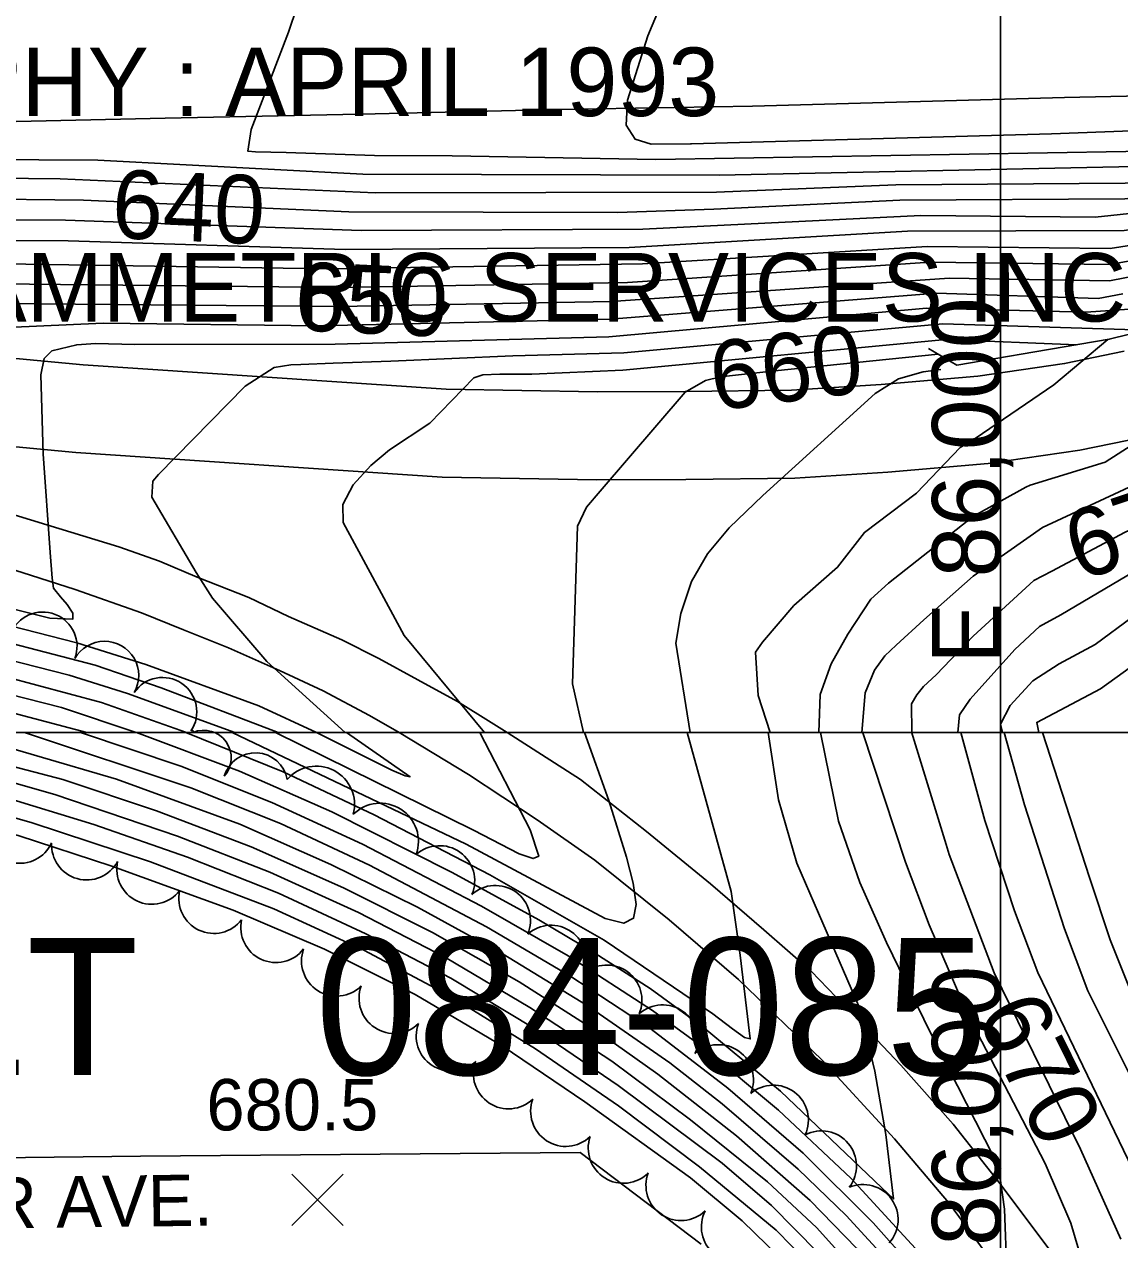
# Model space of a CAD drawing. Extents: x 79600 to 91800, y 75600 to 84400.
# Drawn here: x 85715 to 86034.8, y 79851.9 to 80206.8 of the extents above; entities that cross this region are included whole.
import ezdxf

# ---------------------------------------------------------------- set-up
doc = ezdxf.new("R2010")
doc.units = 0
for name, color, linetype in [('080-090$0$GRID', 7, 'Continuous'), ('080-090$0$INDEX', 7, 'Continuous'), ('080-090$0$INDXLBL', 7, 'Continuous'), ('080-090$0$INTER', 7, 'Continuous'), ('080-090$0$INTERSTATE', 7, 'Continuous'), ('080-090$0$ROAD', 7, 'Continuous'), ('080-090$0$ROAD-NAME', 7, 'Continuous'), ('080-090$0$SPOTMARK', 7, 'Continuous'), ('080-090$0$SPOTS', 7, 'Continuous'), ('080-090$0$TREES', 7, 'Continuous'), ('084-085$0$TI_SHEET', 7, 'Continuous'), ('084-085$0$TI_TITLE', 7, 'Continuous'), ('084-090$0$BRIDGE', 7, 'Continuous'), ('084-090$0$GRID', 7, 'Continuous'), ('084-090$0$INDEX', 7, 'Continuous'), ('084-090$0$INDXLBL', 7, 'Continuous'), ('084-090$0$INTER', 7, 'Continuous'), ('084-090$0$INTERSTATE', 7, 'Continuous'), ('084-090$0$TREES', 7, 'Continuous')]:
    doc.layers.add(name, color=color, linetype=linetype)

# ---------------------------------------------------------------- blocks, each defined once
blk = doc.blocks.new('080-090$0$SPOTS')
at = {"layer": '080-090$0$SPOTMARK'}
for p, q in [((-0.5, -0.5), (0.5, 0.5)), ((-0.5, 0.5), (0.5, -0.5))]:
    blk.add_line(p, q, dxfattribs=at)

msp = doc.modelspace()

# ---------------------------------------------------------------- linework, layer by layer
at = {"layer": '080-090$0$GRID'}
for p, q in [((90000, 80000), (85000, 80000)), ((86000, 80000), (86000, 76000))]:
    msp.add_line(p, q, dxfattribs=at)
at = {"layer": '080-090$0$INDEX'}
for points in [[(86041.55, 79690.54), (86022.89, 79724.65), (86008.85, 79749.36), (85993.35, 79774.34), (85976.32, 79798.38), (85964.77, 79813.55), (85952.55, 79828.41), (85939.16, 79843.13), (85924.6, 79857.35), (85909.5, 79869.89), (85878.63, 79892.13), (85854.55, 79908.47), (85829.12, 79923.51), (85802.65, 79936.68), (85776.03, 79948.07), (85740.61, 79960.92), (85713.24, 79969.94), (85676.5, 79979.62), (85639.64, 79987.22), (85585.37, 79994.85), (85574.4, 79996.7), (85569.37, 79998.03), (85568.08, 80000)], [(86061.69, 79710.73), (86031.94, 79758.26), (86015.75, 79783.27), (85998.5, 79807.49), (85980.41, 79830.3), (85967.99, 79844.76), (85954.95, 79858.91), (85940.96, 79872.47), (85918.78, 79891.54), (85903.5, 79903.51), (85879.3, 79920.21), (85854.85, 79935.22), (85829.85, 79949), (85804.46, 79961.47), (85777.93, 79973.23), (85741.94, 79986.36), (85695.37, 80000)], [(85878.59, 80000), (85885.67, 79980.13), (85890.82, 79963.62), (85892.72, 79955.94), (85893.6, 79949.79), (85892.89, 79945.73), (85890.01, 79944.27), (85884.61, 79945.65), (85844.01, 79967.37), (85775.66, 80000)], [(85974.03, 80000.21), (85984.17, 79967.31), (85984.99, 79964.34), (85998.16, 79929.77), (86023.39, 79878.25), (86035.07, 79852.01)]]:
    msp.add_lwpolyline(points, dxfattribs=at)
at = {"layer": '080-090$0$INTER'}
for points in [[(86123.83, 79509.12), (86116.31, 79536.43), (86098.05, 79590.15), (86087.69, 79617.32), (86071.82, 79653.24), (86058.92, 79679.65), (86040.63, 79713.88), (86016.53, 79755.52), (86001.15, 79779.65), (85984.43, 79803), (85966.27, 79826.07), (85946.8, 79848.04), (85933.13, 79861.81), (85918.76, 79874.22), (85888.41, 79896.91), (85864.25, 79913.39), (85839.52, 79928.23), (85814.68, 79941.16), (85789.23, 79953.08), (85762.65, 79963.58), (85735.36, 79973.13), (85707.9, 79981.49), (85670.53, 79990.9), (85621.21, 80000)], [(86130.11, 79505.08), (86117.41, 79549.48), (86105.61, 79585.19), (86095.88, 79612.04), (86084.99, 79638.12), (86068.6, 79672.77), (86055.35, 79698.4), (86031.39, 79739.97), (86016.56, 79764.67), (86000.83, 79788.45), (85983.67, 79811.68), (85965.67, 79833.92), (85946.24, 79855.42), (85931.96, 79868.71), (85909.52, 79886.86), (85886.56, 79903.99), (85862.6, 79919.71), (85837.99, 79934.26), (85812.62, 79947.42), (85786.67, 79959.15), (85759.78, 79969.71), (85723.91, 79981.87), (85696.18, 79989.75), (85649.64, 80000)], [(86042.03, 79731.65), (86022.58, 79764.14), (86006.61, 79788.31), (85989.22, 79812), (85970.82, 79834.73), (85957.96, 79849.37), (85944.47, 79863.28), (85922.96, 79882.15), (85899.98, 79900.24), (85884.19, 79911.35), (85859.45, 79927.12), (85834.21, 79941.54), (85808.21, 79954.61), (85781.2, 79966.62), (85753.57, 79977.1), (85726.27, 79986.29), (85673.73, 80000)], [(85982.33, 79834.92), (85962.78, 79856.79), (85942.43, 79877.17), (85920.39, 79896.11), (85897.97, 79913.35), (85874.28, 79928.92), (85849.99, 79943.27), (85815.83, 79961.22), (85789.77, 79973.37), (85763.6, 79983.86), (85715.07, 80000)], [(85731.45, 80000), (85760.68, 79990.1), (85787.31, 79979.57), (85813.73, 79967.34), (85848.53, 79949.31), (85873.8, 79934.72), (85898.44, 79918.84), (85913.45, 79907.78), (85935.19, 79889.71), (85956.33, 79869.79), (85989.5, 79833.69), (85994.98, 79828.12), (85998.99, 79825.92), (86001.11, 79828.26), (86001.8, 79842.5), (86001.13, 79860.82), (86000.02, 79869.11), (85998.05, 79876), (85979.42, 79912.42), (85966.71, 79938.62), (85958.97, 79956.21), (85952.72, 79974.05), (85947.43, 80000)], [(85747.73, 80000), (85777.87, 79988.66), (85804.75, 79976.82), (85839.91, 79959.11), (85865.18, 79945.23), (85881.58, 79935.51), (85897.68, 79925.19), (85913.24, 79913.97), (85935.8, 79895.19), (85965.39, 79867.01), (85968.77, 79863.78), (85966.49, 79882.57), (85963.33, 79901.04), (85958.89, 79919.33), (85948.1, 79944.34), (85940.53, 79961.86), (85935.23, 79980.32), (85932.13, 80000)], [(85762.2, 80000), (85790.59, 79988.51), (85817.13, 79975.96), (85850.88, 79958.44), (85884.31, 79939.3), (85916.04, 79917.8), (85921.73, 79913.48), (85925.28, 79910.87), (85926.96, 79910.5), (85923.99, 79934.97), (85921.4, 79953.52), (85908.57, 80000)], [(85788.31, 80000), (85846.18, 79971.42), (85859.51, 79964.57), (85863.57, 79963.15), (85865.19, 79963.83), (85862.7, 79971.55), (85848.04, 80000)], [(85800.3, 80000), (85822.33, 79989.02), (85826.24, 79987.32), (85827.64, 79987.06), (85809.09, 80000)], [(85959.71, 80000.21), (85972.22, 79962.1), (85979.14, 79943.8), (85990.53, 79917.39), (86013, 79874.11), (86020.48, 79856.67), (86025.43, 79840.23)], [(85988.46, 80000), (85995.43, 79974.24), (86004.05, 79947.86), (86010.85, 79929.87), (86039.91, 79869.71)], [(86001.02, 80000), (86006.97, 79978.84), (86018.72, 79942.67), (86025.51, 79924.49), (86046.91, 79881.66), (86072, 79829.83), (86087.01, 79793.75), (86100.62, 79767.66), (86108.3, 79750.21), (86150.32, 79611.31), (86159.63, 79575.76), (86161.77, 79568.46), (86164.14, 79563.95), (86166.96, 79564.04), (86170.3, 79569.85), (86176.77, 79590.94), (86182.9, 79621.09), (86197.8, 79664.2)], [(86012.22, 80000), (86025.97, 79957.62), (86032, 79939.39), (86039, 79921.87)], [(86035.58, 79712.67), (86016.25, 79746.56), (86001.27, 79771.06), (85985.08, 79794.32), (85961.07, 79825.5), (85948.23, 79840.61), (85934.54, 79854.66), (85912.15, 79873.15), (85888.52, 79891), (85864.24, 79907.58), (85839.54, 79922.87), (85814.16, 79936.4), (85787.85, 79948.44), (85751.86, 79962.19), (85717.06, 79973.73), (85689.16, 79981.55), (85660.56, 79988.12), (85632.25, 79993.4), (85594.92, 79997.65), (85589.28, 79999.24)]]:
    msp.add_lwpolyline(points, dxfattribs=at)
at = {"layer": '080-090$0$INTERSTATE'}
for p, q in [((85824.45, 80000), (85844.68, 79987.76)), ((85877.34, 79986.29), (85856.02, 80000)), ((85844.68, 79987.76), (85864.69, 79974.43)), ((85896.63, 79971.03), (85877.34, 79986.29)), ((85864.69, 79974.43), (85881.54, 79962.68)), ((85915.37, 79955.79), (85896.63, 79971.03)), ((85881.54, 79962.68), (85903.3, 79945.31)), ((85930.95, 79942.4), (85915.37, 79955.79)), ((85903.3, 79945.31), (85923.52, 79927.83)), ((85944.75, 79930.27), (85930.95, 79942.4)), ((85956.88, 79917.62), (85944.75, 79930.27)), ((85923.52, 79927.83), (85947.95, 79904.33)), ((85970.92, 79902.87), (85956.88, 79917.62)), ((85947.95, 79904.33), (85969.06, 79881.29)), ((85986.16, 79885.6), (85970.92, 79902.87)), ((85999.47, 79868.64), (85986.16, 79885.6)), ((85969.06, 79881.29), (85984.84, 79862.77)), ((86015.35, 79847.49), (85999.47, 79868.64)), ((85984.84, 79862.77), (86003.43, 79837.56))]:
    msp.add_line(p, q, dxfattribs=at)
at = {"layer": '080-090$0$ROAD'}
for p, q in [((85748.94, 79876.23), (85545.33, 79873.82)), ((85877.32, 79877.3), (85748.94, 79876.23)), ((85912.64, 79850.59), (85877.32, 79877.3))]:
    msp.add_line(p, q, dxfattribs=at)
at = {"layer": '080-090$0$TREES'}
for centre, radius, start, end in [((85767.41, 79992.57), 8.05, 318.0859, 112.7252), ((85782.46, 79984.64), 9.41, 9.6696, 164.3088), ((85800.25, 79978.99), 11.17, 344.9968, 139.636), ((85818.91, 79968.15), 11.18, 340.0357, 134.675), ((85713.71, 79972.03), 10.25, 180.4566, 335.0959), ((85733.24, 79967.16), 10.25, 176.9233, 331.5625), ((85836.25, 79956.68), 10.25, 337.1488, 131.7881), ((85752.26, 79960.06), 10.25, 167.5025, 322.1417), ((85770.36, 79951.55), 10.25, 167.5025, 322.1417), ((85852.52, 79945.06), 10.25, 337.1488, 131.7881), ((85788.46, 79943.05), 10.25, 167.5025, 322.1417), ((85868.8, 79933.44), 10.25, 337.1488, 131.7881), ((85806.19, 79933.25), 10.25, 160.0229, 314.6621), ((85885.08, 79921.82), 10.25, 337.1488, 131.7881), ((85822.98, 79922.34), 10.25, 159.2846, 313.9239), ((85901.35, 79910.19), 10.25, 337.1488, 131.7881), ((85839.68, 79911.33), 10.25, 159.2846, 313.9239), ((85917.63, 79898.57), 10.25, 337.1488, 131.7881), ((85856.37, 79900.32), 10.25, 159.2846, 313.9239), ((85933.68, 79886.75), 10.25, 335.5062, 130.1455), ((85873.08, 79889.34), 10.25, 159.4647, 314.1039), ((85947.71, 79873.4), 10.25, 322.6824, 117.3216), ((85889.89, 79878.58), 10.25, 160.645, 315.2842), ((85906.74, 79867.69), 10.25, 158.9356, 313.5748), ((85959.85, 79857.74), 10.25, 318.2172, 112.8565), ((85922.92, 79855.58), 10.25, 152.8199, 307.4591)]:
    msp.add_arc(centre, radius, start, end, dxfattribs=at)
at = {"layer": '084-090$0$BRIDGE'}
msp.add_lwpolyline([(86287.52, 80245.76), (86279.56, 80237.83), (86261.49, 80223.45), (86245.25, 80210.63), (86231.45, 80200.61), (86215.5, 80190.11), (86202.6, 80182.72), (86187.26, 80173.31), (86170.07, 80163.1), (86143.18, 80150.49), (86109.96, 80136.88), (86082.41, 80127.96), (86056.24, 80120.91), (86031.75, 80114.8), (86010.02, 80111.19), (85987.21, 80107.26), (85978.98, 80112.12)], dxfattribs=at)
at = {"layer": '084-090$0$GRID'}
for p, q in [((86000, 84000), (86000, 80000)), ((90000, 80000), (85000, 80000))]:
    msp.add_line(p, q, dxfattribs=at)
at = {"layer": '084-090$0$INDEX'}
for points in [[(86167.47, 80161.88), (86140.17, 80159.95), (86126.24, 80159.75), (86115.78, 80161.4), (86085.6, 80161.36), (86036.26, 80155.8), (85970.58, 80155.4), (85916.28, 80152.81), (85888.23, 80151.86), (85809.8, 80152.05), (85732.28, 80155.41), (85665.5, 80156.2), (85634.58, 80156.92), (85601.71, 80160.37), (85598.52, 80160.37)], [(86103.84, 80134.9), (86094.16, 80138.54), (86078.9, 80139.97), (86062.68, 80138.08), (86052.23, 80135.84), (86031.79, 80131.93), (85985.03, 80132.7), (85886.37, 80125.89), (85806.9, 80124.41), (85630.97, 80125.91), (85612.64, 80124.13), (85608.27, 80121.4), (85608.54, 80104.99), (85610.46, 80085.03), (85611, 80067.53), (85607.72, 80065.07), (85580.37, 80068.35)], [(86258.93, 80113.92), (86182.79, 80095.88), (86151.26, 80091.27), (86140.76, 80090), (86133.29, 80088.62), (86125.47, 80085.57), (86119.99, 80080.95), (86112.14, 80076.62), (86106.75, 80074.05), (86096.26, 80075.83), (86082.83, 80074.27), (86068.03, 80071.7), (86059.7, 80069.24), (86036.42, 80058.46), (86014.96, 80047.12), (86009.7, 80044.35), (85992.01, 80028.09), (85981.22, 80016.84), (85977.56, 80013.42), (85975.52, 80011.02), (85974.02, 80008.37), (85974.11, 80000)], [(85981.76, 80110.48), (85934.09, 80105.6), (85918.25, 80103.85), (85913.86, 80102.77), (85907.91, 80099.4), (85883.11, 80070.49), (85879.11, 80065.77), (85876.48, 80060.23), (85875.08, 80014.23), (85878.27, 80000)], [(85776.51, 80000), (85745.11, 80011.34), (85728.09, 80016.73), (85690.66, 80026.28), (85624.74, 80039.09), (85612.85, 80041.25), (85575.03, 80041.81)]]:
    msp.add_lwpolyline(points, dxfattribs=at)
at = {"layer": '084-090$0$INTER'}
for points in [[(86185.91, 80172.51), (86160.13, 80170.59), (86119.79, 80170.49), (86067.74, 80168.3), (86039.16, 80165.31), (85917.82, 80162.75), (85813.87, 80163.06), (85736.45, 80167.08), (85684.65, 80167.37), (85683.33, 80167.69), (85683.84, 80171.79), (85695.81, 80189.81), (85699.88, 80196.53), (85703.35, 80203.26), (85705.63, 80209.32)], [(86193.59, 80177.19), (86158.1, 80174.89), (86122.95, 80174.8), (86036.54, 80169.67), (85899.39, 80167.36), (85839.92, 80168.38), (85817.28, 80168.53), (85791.45, 80169.4), (85782.52, 80169.52), (85780.27, 80169.78), (85781.27, 80176.09), (85792.15, 80204.51), (85794.71, 80212.01)], [(86201.57, 80182.09), (86123.83, 80178.87), (86014.86, 80174.82), (85909.75, 80171.94), (85909.49, 80171.88), (85898.06, 80171.81), (85893.32, 80173.28), (85890.74, 80177.33), (85891.08, 80184.69), (85897.03, 80203.39), (85900.39, 80211.33)], [(86177.3, 80167.4), (86154.89, 80165.45), (86129.52, 80164.67), (86118.18, 80166.1), (86085.89, 80165.29), (86036.35, 80160.42), (85969.46, 80159.9), (85917.05, 80157.78), (85817.46, 80157.58), (85725.52, 80161.71), (85660.46, 80162.38), (85610.89, 80165.16), (85599.44, 80165.01)], [(86153.55, 80155.35), (86122.95, 80154.83), (86111.89, 80157.36), (86081.17, 80157.34), (86039.5, 80151.72), (86027.6, 80150.5), (85976.72, 80150.93), (85895.57, 80147.02), (85813.36, 80146.57), (85727.04, 80149.62), (85661.95, 80150.01), (85631.45, 80150.8), (85603.99, 80153.6), (85597.16, 80153.46)], [(86143.82, 80150.79), (86125.77, 80149.9), (86115.26, 80150.26), (86109.78, 80152.47), (86085.02, 80153.5), (86072.57, 80152.85), (86053.55, 80149.06), (86036.07, 80146.56), (85972.82, 80146.39), (85891.59, 80141.64), (85808.64, 80140.99), (85727.8, 80143.57), (85657.86, 80143.87), (85606.27, 80146.82), (85595.83, 80146.78)], [(86129, 80144.68), (86112.33, 80145.4), (86106.78, 80148.01), (86086.72, 80149.36), (86077.77, 80149.37), (86053.11, 80144.65), (86032.05, 80141.34), (85978.55, 80141.89), (85895.53, 80136.89), (85803.12, 80135.42), (85652.79, 80137.75), (85608.56, 80140.05), (85594.47, 80139.9)], [(86115.48, 80139.14), (86102.45, 80144.24), (86084.44, 80145.63), (86074.98, 80145.13), (86056.2, 80141.01), (86031.92, 80136.63), (85979.47, 80137.37), (85891.06, 80131.39), (85807.48, 80129.93), (85652.67, 80131.55), (85610.84, 80133.27), (85593.1, 80133.01)], [(86035.69, 80128.07), (86028.52, 80126.77), (85981.31, 80128.32), (85886, 80120.7), (85800.77, 80118.72), (85738.05, 80119.48), (85709.91, 80118.3), (85682.63, 80118.92), (85666.67, 80118.87), (85660.39, 80117.31), (85655.7, 80113.04), (85654.17, 80105.17), (85656.92, 80083.37), (85658.57, 80072.46), (85659.1, 80063.23), (85657.73, 80056.78), (85654.08, 80053.8), (85649.35, 80053.29), (85617.42, 80060.73), (85599.16, 80062.29), (85579.34, 80063.58)], [(86045.99, 80124.24), (86025, 80122.69), (85978.41, 80123.87), (85885.63, 80115.5), (85805.73, 80113.35), (85747.26, 80113.27), (85735.84, 80113.57), (85730.33, 80113.24), (85723.06, 80111.47), (85720.86, 80109.21), (85719.86, 80104.42), (85720.5, 80081.41), (85722.53, 80052.58), (85723.2, 80045.1), (85723.58, 80042.17), (85725.59, 80039.61), (85727.56, 80037.34), (85729.23, 80034.83), (85729.18, 80033.05), (85722.5, 80033.34), (85691.91, 80040.98)], [(86073.9, 80125.67), (86070.3, 80115.79), (86058.11, 80098.06), (86055.73, 80095.05), (86030.58, 80078.94), (86008.63, 80072.24), (86007.38, 80071.64), (85992.08, 80063.19), (85967.34, 80043.62), (85962.17, 80038.94), (85955.46, 80028.71), (85950.53, 80020.06), (85947.32, 80011.08), (85946.97, 80000)], [(86042.52, 80117.49), (85983.14, 80119.28), (85889.99, 80110.88), (85857.61, 80110.01), (85821.99, 80108.45), (85805.15, 80107.82), (85795.78, 80107.47), (85792.83, 80107.4), (85787.97, 80106.53), (85779.48, 80101.09), (85754.23, 80075.3), (85752.55, 80073.41), (85752.25, 80068.67), (85765.19, 80046.74), (85769.98, 80039.21), (85785.8, 80020.76), (85808.71, 80000)], [(86022.25, 80113.22), (85984.06, 80114.75), (85889.72, 80105.75), (85863.14, 80104.66), (85853.81, 80104.67), (85848.91, 80104.39), (85846.29, 80103.57), (85833.37, 80090.28), (85821.62, 80082.53), (85816.14, 80077.94), (85811.06, 80072.31), (85808.02, 80066.53), (85808.14, 80061.32), (85825.95, 80028.28), (85849.33, 80000)], [(86031.34, 80114.73), (86015.55, 80101.56), (85992.64, 80085.86), (85988.19, 80083.18), (85975.51, 80069.89), (85960.25, 80058.42), (85952.42, 80048.23), (85939.67, 80037.03), (85930.55, 80026.37), (85928.44, 80023.47), (85929.29, 80010.8), (85932.75, 80000)], [(86231.36, 80111.93), (86180.92, 80100.23), (86132.67, 80094.14), (86124.69, 80092.89), (86120.11, 80091.59), (86112.48, 80085.27), (86104.73, 80080.82), (86102.68, 80080.14), (86092.29, 80083.61), (86080.58, 80084.41), (86067.07, 80083.6), (86057.05, 80080.66), (86012.28, 80059.86), (85992.04, 80045.64), (85977.62, 80032.86), (85969.56, 80025.46), (85966.19, 80022.4), (85963.17, 80018.17), (85960.45, 80011.56), (85959.51, 80000)], [(86256.56, 80109.87), (86222.05, 80100.73), (86184.65, 80091.52), (86157.79, 80087.12), (86141.9, 80084.34), (86133.44, 80081), (86127.5, 80076.63), (86114.08, 80069.53), (86110.81, 80067.96), (86100.24, 80068.04), (86065.65, 80059.1), (86038.98, 80046.98), (86017.64, 80034.37), (86011.37, 80030.95), (86004.14, 80024.19), (85991.14, 80009.71), (85987.99, 80005.11), (85987.58, 80000)], [(85982.58, 80106.03), (85977.37, 80105.29), (85970.24, 80103.26), (85963.42, 80099), (85930.66, 80069.19), (85920.82, 80059.77), (85914.5, 80052.13), (85909.75, 80044.06), (85906.65, 80034.69), (85905.2, 80026.03), (85909.4, 80000)], [(86252.88, 80103.37), (86202.54, 80092.23), (86186.52, 80087.17), (86164.32, 80082.97), (86150.5, 80080.07), (86114.88, 80061.87), (86104.22, 80060.26), (86075.96, 80049.23), (86067.46, 80047.36), (86047.7, 80038.19), (86038.38, 80033.67), (86027.63, 80025.72), (86017.08, 80020.06), (86009.44, 80015.08), (86002.82, 80007.83), (85999.96, 80002.46), (86000.55, 80000)], [(86250.1, 80098.22), (86206.5, 80088.57), (86182.41, 80081.02), (86165.05, 80077.59), (86153.62, 80073.73), (86118.95, 80055.77), (86108.19, 80052.48), (86069.26, 80035.62), (86046.64, 80025.33), (86029.22, 80012.74), (86010.55, 80002.94), (86011.21, 80000)], [(85800.32, 80000), (85783.49, 80007.73), (85750.49, 80019.82), (85730.33, 80026.2), (85691.49, 80036.08), (85642.23, 80044.73), (85616.92, 80050.79), (85576.66, 80050.07)], [(85789.09, 80000), (85755.01, 80012.99), (85735.66, 80019.61), (85694.47, 80030.32), (85620.21, 80045.11), (85605.23, 80046.57), (85575.67, 80045.03)], [(85762.38, 80000), (85737.56, 80008.77), (85690.25, 80021.38), (85620.04, 80035.21), (85590.37, 80037.13), (85574.16, 80037.43)], [(85747.65, 80000), (85725.85, 80007.26), (85689.83, 80016.48), (85624.21, 80029.35), (85611.37, 80031.36), (85573.24, 80032.78)], [(85733.23, 80000), (85689.42, 80011.58), (85623.95, 80024.48), (85611.05, 80026.4), (85572.28, 80027.97)]]:
    msp.add_lwpolyline(points, dxfattribs=at)
at = {"layer": '084-090$0$INTERSTATE'}
for points in [[(85601.62, 80175.98), (85638.54, 80176.53), (85690.86, 80177.97), (85756.15, 80179.39), (85817.43, 80180.62), (85870.68, 80181.91), (85927.64, 80182.94), (86018.7, 80185.38), (86095.42, 80187.07), (86172.43, 80189.84), (86221.05, 80193.76)], [(86036.11, 80111.3), (86018.7, 80107.73), (85993.42, 80104.08), (85965.19, 80101.64), (85938.96, 80099.99), (85907.93, 80099.53), (85882.3, 80099.43), (85838.14, 80100.23), (85732.16, 80107.37), (85590.67, 80120.73)], [(86041.75, 80086.21), (86023.12, 80082.39), (85996.36, 80078.53), (85967.1, 80076), (85939.96, 80074.3), (85908.17, 80073.83), (85882.12, 80073.72), (85837.04, 80074.54), (85730.09, 80081.74), (85585.65, 80095.38)], [(85856.02, 80000), (85851.3, 80002.94), (85841.51, 80009.02), (85829.87, 80015.39), (85818.54, 80021.61), (85807.68, 80027.06), (85792.17, 80033.85), (85780.54, 80039.45), (85765.5, 80045.32), (85754.5, 80050), (85742.57, 80054.2), (85725.07, 80059.59), (85704.94, 80065.72), (85682.18, 80071.83), (85656.18, 80078.67), (85624, 80084.84), (85603.59, 80088.65), (85585, 80092.1)], [(85582.48, 80079.39), (85607.29, 80073.56), (85628.79, 80068.83), (85644.41, 80066.05), (85661.28, 80061.74), (85676.45, 80058.03), (85693.79, 80053.1), (85714.39, 80046.67), (85729.88, 80041.73), (85749.24, 80034.97), (85761.49, 80030), (85774.66, 80024.73), (85789.55, 80018.08), (85802.27, 80012.18), (85815.77, 80004.91), (85824.45, 80000)]]:
    msp.add_lwpolyline(points, dxfattribs=at)
at = {"layer": '084-090$0$TREES'}
for centre, radius, start, end in [((85720.41, 80025.16), 10, 338.795, 158.795), ((85738.43, 80016.61), 10, 330.438, 150.438), ((85755.39, 80006.05), 9.99, 325.7956, 145.7956), ((85763.98, 80000.22), 0.388, 325.7956, 145.7956)]:
    msp.add_arc(centre, radius, start, end, dxfattribs=at)

# ---------------------------------------------------------------- block references
at = {"layer": '080-090$0$SPOTMARK', "xscale": 15, "yscale": 15}
msp.add_blockref('080-090$0$SPOTS', (85800.65, 79863.54), dxfattribs=at)

# ---------------------------------------------------------------- texts
at = {"layer": '080-090$0$GRID'}
msp.add_text('E 86,000', height=20, rotation=90, dxfattribs=at).set_placement((86000, 80020))
at = {"layer": '080-090$0$INDXLBL'}
msp.add_text('670', height=20, rotation=296.2797, dxfattribs=at).set_placement((85992.75, 79917.51))
at = {"layer": '080-090$0$ROAD-NAME'}
msp.add_text('MENTOR AVE.', height=15, rotation=0.7436, dxfattribs=at).set_placement((85631.93, 79854.17))
at = {"layer": '080-090$0$SPOTS'}
msp.add_text('680.5', height=15, dxfattribs=at).set_placement((85768.17, 79883.78))
at = {"layer": '084-085$0$TI_SHEET'}
for s, p in [('SHEET', (85570, 79900)), ('084-085', (85800, 79900))]:
    msp.add_text(s, height=40, dxfattribs=at).set_placement(p)
at = {"layer": '084-085$0$TI_TITLE'}
for s, p in [('DATE OF PHOTOGRAPHY : APRIL 1993', (85420, 80180)), ('AEROCON PHOTOGRAMMETRIC SERVICES INC., WILLOUGHBY, OHIO', (85420, 80120))]:
    msp.add_text(s, height=20, dxfattribs=at).set_placement(p)
at = {"layer": '084-090$0$GRID'}
msp.add_text('E 86,000', height=20, rotation=90, dxfattribs=at).set_placement((86000, 79824.76))
at = {"layer": '084-090$0$INDXLBL'}
for s, rotation, p in [('640', 357.5114, (85740.28, 80144.46)), ('650', 357.3985, (85793.66, 80117.51)), ('660', 7.1222, (85916.47, 80093.93)), ('670', 18.4281, (86023.02, 80044.08))]:
    msp.add_text(s, height=20, rotation=rotation, dxfattribs=at).set_placement(p)

doc.saveas('drawing.dxf')
